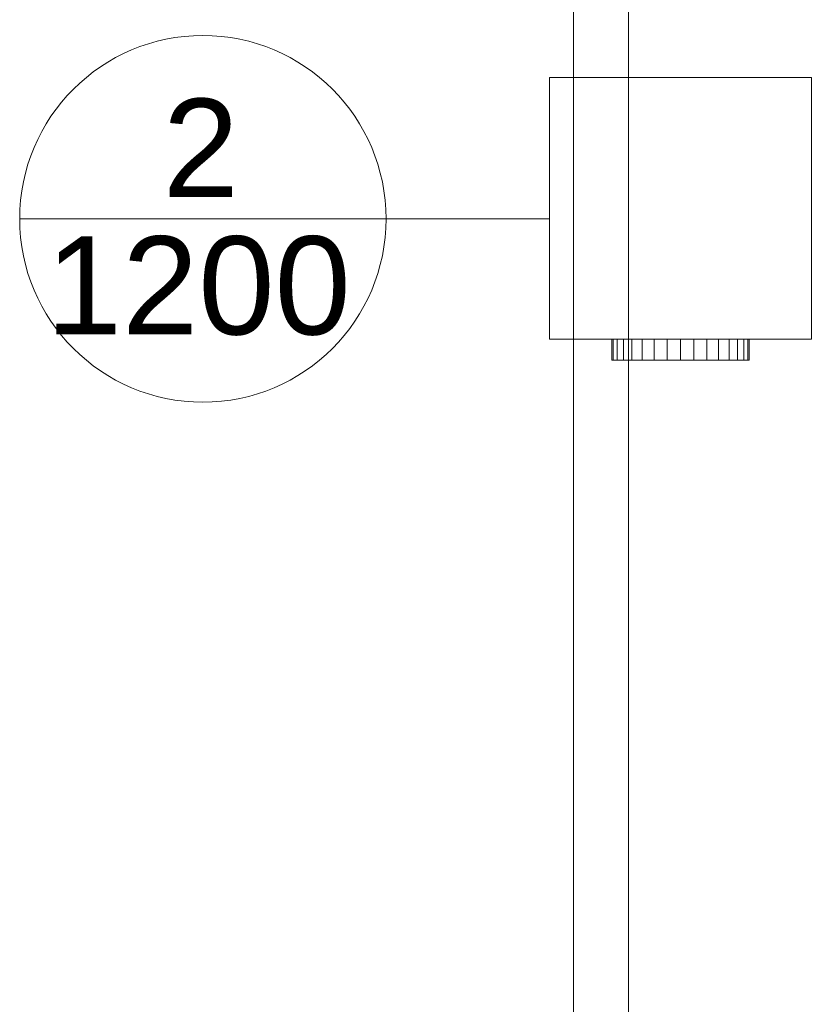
# Model space of a CAD drawing. Header units: metres. Extents: x 2.9 to 42.3, y -72.9 to -49.3.
# Tile 279 of 309: x 25 to 26.8, y -58.4 to -56.2. Entities that reach past the tile are written whole.
import ezdxf

# ---------------------------------------------------------------- set-up
doc = ezdxf.new("R2010")
doc.units = ezdxf.units.M
doc.linetypes.add('Oculto 1_5', pattern=[0.0022, 0.0015, -0.0007])
for name, color, linetype, lineweight in [('A-DETL', 7, 'Oculto 1_5', 18), ('A-GENM', 7, 'Continuous', 18), ('G-IMPT', 7, 'Continuous', 18)]:
    doc.layers.add(name, color=color, linetype=linetype, lineweight=lineweight)
doc.layers.add('M-HVAC-CDFF-IDEN', color=1, linetype='Continuous', lineweight=9, true_color=0xff0000)
doc.styles.add('Arial_2', font='arial.ttf', dxfattribs={"height": 0.225})

# ---------------------------------------------------------------- blocks, each defined once
blk = doc.blocks.new('Modelos genéricos 24 - Modelos genéricos 2-6876269-2PAV')
at = {"layer": 'A-GENM', "color": 253, "true_color": 0xaaaaaa}
for p, q in [((26.2673, -61.4605), (26.2673, -55.1405)), ((26.3937, -55.1405), (26.3937, -61.4605))]:
    blk.add_line(p, q, dxfattribs=at)
blk = doc.blocks.new('4 GRE - ESCOLA DE CINEMA E AUDIOVISUAL CINE REX R07_rvt-1-2PAV')
at = {"layer": 'A-GENM', "color": 253, "lineweight": 18, "true_color": 0xaaaaaa}
blk.add_blockref('Modelos genéricos 24 - Modelos genéricos 2-6876269-2PAV', (0, 0), dxfattribs=at)
blk = doc.blocks.new('VD-HM 600 - TROX_VD-H_600_dxf_QMODEL_ea4a9665_03a1_4a21_9de9_3bffcf8ca7c3-806091-2PAV')
at = {"layer": 'G-IMPT', "color": 1, "true_color": 0xff0000}
for p, q in [((0.324, 0.3), (-0.276, 0.3)), ((-0.276, 0.3), (-0.276, -0.3)), ((0.324, 0.3), (0.324, -0.3)), ((-0.324, 0.1545), (-0.324, 0.1575)), ((-0.276, 0.1575), (-0.324, 0.1575)), ((-0.324, 0.1455), (-0.324, 0.1545)), ((-0.276, 0.1545), (-0.324, 0.1545)), ((-0.324, 0.131), (-0.324, 0.1455)), ((-0.276, 0.1455), (-0.324, 0.1455)), ((-0.324, 0.1114), (-0.324, 0.131)), ((-0.276, 0.131), (-0.324, 0.131)), ((-0.324, 0.0875), (-0.324, 0.1114)), ((-0.276, 0.1114), (-0.324, 0.1114)), ((-0.324, 0.0603), (-0.324, 0.0875)), ((-0.276, 0.0875), (-0.324, 0.0875)), ((-0.324, 0.0307), (-0.324, 0.0603)), ((-0.276, 0.0603), (-0.324, 0.0603)), ((-0.324, 0.0307), (-0.324, 0)), ((-0.276, 0.0307), (-0.324, 0.0307)), ((-0.324, 0), (-0.324, -0.0307)), ((-0.276, 0), (-0.324, 0)), ((-0.324, -0.0603), (-0.324, -0.0307)), ((-0.276, -0.0307), (-0.324, -0.0307)), ((-0.324, -0.0875), (-0.324, -0.0603)), ((-0.276, -0.0603), (-0.324, -0.0603)), ((-0.324, -0.1114), (-0.324, -0.0875)), ((-0.276, -0.0875), (-0.324, -0.0875)), ((-0.324, -0.131), (-0.324, -0.1114)), ((-0.276, -0.1114), (-0.324, -0.1114)), ((-0.324, -0.1455), (-0.324, -0.131)), ((-0.276, -0.131), (-0.324, -0.131)), ((-0.324, -0.1545), (-0.324, -0.1455)), ((-0.276, -0.1455), (-0.324, -0.1455)), ((-0.324, -0.1575), (-0.324, -0.1545)), ((-0.276, -0.1545), (-0.324, -0.1545)), ((-0.276, -0.1575), (-0.324, -0.1575)), ((0.324, -0.3), (-0.276, -0.3))]:
    blk.add_line(p, q, dxfattribs=at)
blk = doc.blocks.new('VD-HM 600 - TROX_VD-H_600_dxf-806090-2PAV')
blk.add_blockref('VD-HM 600 - TROX_VD-H_600_dxf_QMODEL_ea4a9665_03a1_4a21_9de9_3bffcf8ca7c3-806091-2PAV', (0, 0))
blk = doc.blocks.new('VD-HM 600 - TROX_VD-H_600_dxf_QMODEL_ea4a9665_03a1_4a21_9de9_3bffcf8ca7c3-V97-2PAV')
at = {"layer": 'A-DETL', "color": 1, "linetype": 'Continuous', "true_color": 0xff0000}
for p, q in [((-0.276, 0.1545), (-0.324, 0.1545)), ((-0.276, 0.1455), (-0.324, 0.1455)), ((-0.276, 0.131), (-0.324, 0.131)), ((-0.276, 0.1114), (-0.324, 0.1114)), ((-0.276, 0.0875), (-0.324, 0.0875)), ((-0.276, 0.0603), (-0.324, 0.0603)), ((-0.276, 0.0307), (-0.324, 0.0307)), ((-0.276, 0), (-0.324, 0)), ((-0.276, -0.0307), (-0.324, -0.0307)), ((-0.276, -0.0603), (-0.324, -0.0603)), ((-0.276, -0.0875), (-0.324, -0.0875)), ((-0.276, -0.1114), (-0.324, -0.1114)), ((-0.276, -0.131), (-0.324, -0.131)), ((-0.276, -0.1455), (-0.324, -0.1455)), ((-0.276, -0.1545), (-0.324, -0.1545))]:
    blk.add_line(p, q, dxfattribs=at)
at = {"layer": 'G-IMPT', "color": 1, "true_color": 0xff0000}
for p, q in [((0.324, 0.3), (-0.276, 0.3)), ((-0.276, 0.3), (-0.276, -0.3)), ((0.324, 0.3), (0.324, -0.3)), ((-0.324, 0.1545), (-0.324, 0.1575)), ((-0.276, 0.1575), (-0.324, 0.1575)), ((-0.324, 0.1455), (-0.324, 0.1545)), ((-0.276, 0.1545), (-0.324, 0.1545)), ((-0.324, 0.131), (-0.324, 0.1455)), ((-0.276, 0.1455), (-0.324, 0.1455)), ((-0.324, 0.1114), (-0.324, 0.131)), ((-0.276, 0.131), (-0.324, 0.131)), ((-0.324, 0.0875), (-0.324, 0.1114)), ((-0.276, 0.1114), (-0.324, 0.1114)), ((-0.324, 0.0603), (-0.324, 0.0875)), ((-0.276, 0.0875), (-0.324, 0.0875)), ((-0.324, 0.0307), (-0.324, 0.0603)), ((-0.276, 0.0603), (-0.324, 0.0603)), ((-0.324, 0.0307), (-0.324, 0)), ((-0.276, 0.0307), (-0.324, 0.0307)), ((-0.324, 0), (-0.324, -0.0307)), ((-0.276, 0), (-0.324, 0)), ((-0.324, -0.0603), (-0.324, -0.0307)), ((-0.276, -0.0307), (-0.324, -0.0307)), ((-0.324, -0.0875), (-0.324, -0.0603)), ((-0.276, -0.0603), (-0.324, -0.0603)), ((-0.324, -0.1114), (-0.324, -0.0875)), ((-0.276, -0.0875), (-0.324, -0.0875)), ((-0.324, -0.131), (-0.324, -0.1114)), ((-0.276, -0.1114), (-0.324, -0.1114)), ((-0.324, -0.1455), (-0.324, -0.131)), ((-0.276, -0.131), (-0.324, -0.131)), ((-0.324, -0.1545), (-0.324, -0.1455)), ((-0.276, -0.1455), (-0.324, -0.1455)), ((-0.324, -0.1575), (-0.324, -0.1545)), ((-0.276, -0.1545), (-0.324, -0.1545)), ((-0.276, -0.1575), (-0.324, -0.1575)), ((0.324, -0.3), (-0.276, -0.3))]:
    blk.add_line(p, q, dxfattribs=at)
blk = doc.blocks.new('VD-HM 600 - TROX_VD-H_600_dxf-V134-2PAV')
for name in ['VD-HM 600 - TROX_VD-H_600_dxf_QMODEL_ea4a9665_03a1_4a21_9de9_3bffcf8ca7c3-806091-2PAV', 'VD-HM 600 - TROX_VD-H_600_dxf_QMODEL_ea4a9665_03a1_4a21_9de9_3bffcf8ca7c3-V97-2PAV']:
    blk.add_blockref(name, (0, 0))
blk = doc.blocks.new('VD-HM 600 - VD-HM 600-V135-2PAV')
for name in ['VD-HM 600 - TROX_VD-H_600_dxf-806090-2PAV', 'VD-HM 600 - TROX_VD-H_600_dxf-V134-2PAV']:
    blk.add_blockref(name, (-0.02375, 0))
blk = doc.blocks.new('M_Identificador de terminal de ar_BTS - Em caixas-852561-2PAV')
at = {"layer": 'M-HVAC-CDFF-IDEN'}
blk.add_line((-0.0056, 0), (0.0056, 0), dxfattribs=at)
blk.add_circle((0, 0), 0.0056, dxfattribs=at)

msp = doc.modelspace()

# ---------------------------------------------------------------- linework, layer by layer
at = {"layer": 'M-HVAC-CDFF-IDEN'}
msp.add_line((26.2127, -56.6449), (25.8377, -56.6449), dxfattribs=at)

# ---------------------------------------------------------------- block references
at = {"lineweight": 5}
msp.add_blockref('4 GRE - ESCOLA DE CINEMA E AUDIOVISUAL CINE REX R07_rvt-1-2PAV', (0, 0), dxfattribs=at)
at = {"layer": 'A-DETL', "color": 1, "linetype": 'Continuous', "true_color": 0xff0000, "rotation": 89.9999999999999}
msp.add_blockref('VD-HM 600 - VD-HM 600-V135-2PAV', (26.5127, -56.6212), dxfattribs=at)
at = {"layer": 'M-HVAC-CDFF-IDEN', "xscale": 74.99999999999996, "yscale": 74.99999999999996, "zscale": 74.99999999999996}
msp.add_blockref('M_Identificador de terminal de ar_BTS - Em caixas-852561-2PAV', (25.4177, -56.6449), dxfattribs=at)

# ---------------------------------------------------------------- texts
at = {"layer": 'M-HVAC-CDFF-IDEN', "color": 7, "char_height": 0.225, "attachment_point": 1, "style": 'Arial_2'}
for s, insert, width in [('2', (25.3255, -56.3698), 0.216456), ('1200', (25.0577, -56.6849), 0.865822)]:
    msp.add_mtext(s, dxfattribs=dict(at, insert=insert, width=width))

doc.saveas('drawing.dxf')
